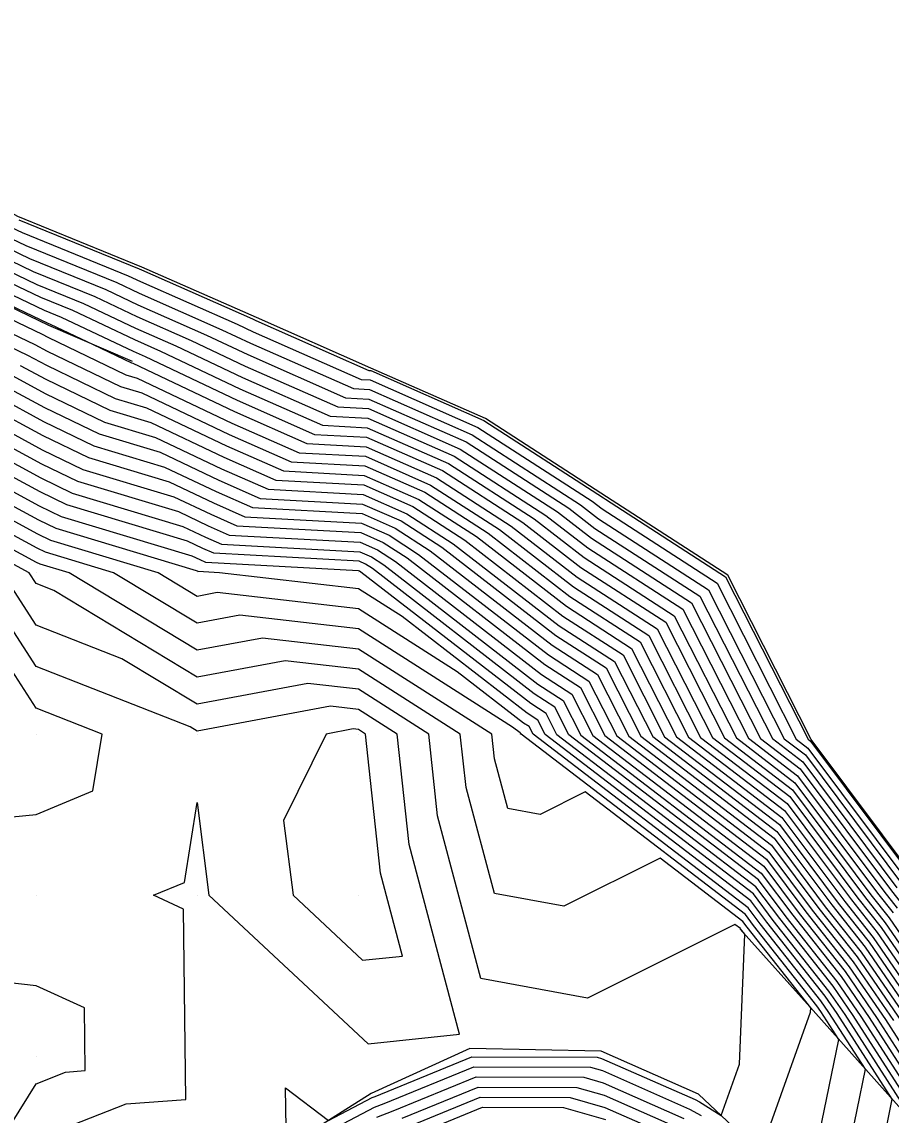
# Model space of a CAD drawing. Extents: x 2188792 to 2191981, y 386090 to 389710.
# Drawn here: x 2191369.4 to 2191423.3, y 389186.7 to 389254.5 of the extents above; entities that cross this region are included whole.
import ezdxf

# ---------------------------------------------------------------- set-up
doc = ezdxf.new("R2010")
doc.units = 0
for name, color, linetype in [('DTM Contours Major', 7, 'Continuous'), ('DTM Contours Minor', 7, 'Continuous'), ('Exist DTM QL2 LIDAR Elevation Point', 7, 'Continuous'), ('PH Exist DTM Breakline', 7, 'Continuous')]:
    doc.layers.add(name, color=color, linetype=linetype)

msp = doc.modelspace()

# ---------------------------------------------------------------- linework, layer by layer
at = {"layer": 'DTM Contours Major'}
for points in [[(2191368.361, 389241.904), (2191369.387, 389241.414), (2191375.945, 389238.743), (2191376.714, 389238.378), (2191382.722, 389235.728), (2191383.706, 389235.262), (2191390.412, 389232.304), (2191390.969, 389232.274), (2191397.658, 389229.324), (2191404.739, 389224.753), (2191405.36, 389224.273), (2191412.493, 389219.669), (2191417.411, 389209.999), (2191418.138, 389209.443), (2191424.465, 389200.979)], [(2191365.393, 389239.852), (2191370.52, 389237.402), (2191372.497, 389236.597), (2191376.337, 389234.776), (2191377.969, 389234.057), (2191382.885, 389231.724), (2191388.004, 389229.467), (2191390.788, 389229.315), (2191395.823, 389227.095), (2191401.152, 389223.655), (2191404.253, 389221.255), (2191409.844, 389217.646), (2191413.699, 389210.067), (2191417.331, 389207.291), (2191422.445, 389200.45), (2191423.417, 389199.216)], [(2191363.659, 389236.71), (2191369.712, 389233.823), (2191370.884, 389233.189), (2191375.152, 389231.132), (2191377.086, 389230.549), (2191382.064, 389228.187), (2191385.596, 389226.629), (2191390.608, 389226.357), (2191393.987, 389224.866), (2191397.564, 389222.557), (2191403.146, 389218.237), (2191407.195, 389215.624), (2191409.987, 389210.135), (2191416.524, 389205.138), (2191420.424, 389199.921), (2191422.175, 389197.7), (2191425.935, 389192.236)], [(2191367.431, 389230.571), (2191370.665, 389228.822), (2191373.485, 389227.463), (2191378.503, 389225.95), (2191381.244, 389224.65), (2191383.189, 389223.792), (2191390.428, 389223.398), (2191392.152, 389222.638), (2191393.977, 389221.459), (2191402.039, 389215.219), (2191404.546, 389213.601), (2191406.274, 389210.204), (2191415.717, 389202.985), (2191418.403, 389199.391), (2191420.932, 389196.184), (2191423.436, 389192.545)], [(2191424.62, 389187.135), (2191420.938, 389192.855), (2191419.69, 389194.668), (2191416.383, 389198.862), (2191414.91, 389200.832), (2191402.562, 389210.272), (2191401.897, 389211.579), (2191400.932, 389212.202), (2191390.39, 389220.361), (2191390.316, 389220.409), (2191390.247, 389220.439), (2191380.781, 389220.955), (2191380.423, 389221.112), (2191379.919, 389221.351), (2191371.818, 389223.794), (2191370.446, 389224.456), (2191365.15, 389227.32)], [(2191415.183, 389184.366), (2191418.303, 389193.051), (2191418.314, 389193.32), (2191414.362, 389198.332), (2191414.103, 389198.679), (2191408.956, 389202.614), (2191402.988, 389199.628), (2191398.678, 389200.421), (2191396.924, 389206.999), (2191396.565, 389210.315), (2191390.24, 389214.338), (2191385.696, 389214.858), (2191380.238, 389213.834), (2191371.336, 389219.217), (2191370.238, 389219.647), (2191369.807, 389220.315), (2191362.869, 389224.068)], [(2191387.395, 389185.136), (2191391.245, 389187.165), (2191391.83, 389187.387), (2191397.405, 389189.671), (2191404.641, 389189.647), (2191405.38, 389189.435), (2191410.791, 389187.054), (2191411.513, 389186.651)]]:
    msp.add_lwpolyline(points, dxfattribs=at)
at = {"layer": 'DTM Contours Minor'}
for points in [[(2191369.16, 389242.216), (2191376.635, 389239.172), (2191376.789, 389239.099), (2191383.672, 389236.063), (2191383.87, 389235.969), (2191390.893, 389232.872), (2191391.005, 389232.866), (2191398.025, 389229.77), (2191405.457, 389224.973), (2191405.581, 389224.877), (2191413.023, 389220.073), (2191418.154, 389209.985), (2191418.3, 389209.874), (2191424.869, 389201.085)], [(2191367.767, 389241.494), (2191369.614, 389240.612), (2191375.255, 389238.314), (2191376.638, 389237.658), (2191381.771, 389235.394), (2191383.541, 389234.554), (2191389.93, 389231.737), (2191390.933, 389231.682), (2191397.291, 389228.878), (2191404.022, 389224.534), (2191405.138, 389223.669), (2191411.963, 389219.264), (2191416.669, 389210.013), (2191417.977, 389209.013), (2191424.061, 389200.873)], [(2191367.174, 389241.083), (2191369.84, 389239.809), (2191374.566, 389237.884), (2191376.563, 389236.937), (2191380.821, 389235.06), (2191383.377, 389233.847), (2191389.449, 389231.169), (2191390.897, 389231.09), (2191396.924, 389228.432), (2191403.304, 389224.314), (2191404.917, 389223.066), (2191411.434, 389218.86), (2191415.927, 389210.026), (2191417.816, 389208.582), (2191423.657, 389200.768)], [(2191365.986, 389240.263), (2191370.293, 389238.205), (2191373.186, 389237.026), (2191376.413, 389235.497), (2191378.919, 389234.391), (2191383.049, 389232.432), (2191388.486, 389230.034), (2191390.825, 389229.907), (2191396.19, 389227.541), (2191401.869, 389223.875), (2191404.474, 389221.859), (2191410.374, 389218.051), (2191414.442, 389210.054), (2191417.493, 389207.721), (2191422.849, 389200.556), (2191423.666, 389199.52)], [(2191366.58, 389240.673), (2191370.067, 389239.007), (2191373.876, 389237.455), (2191376.488, 389236.217), (2191379.87, 389234.725), (2191383.213, 389233.139), (2191388.967, 389230.602), (2191390.861, 389230.499), (2191396.557, 389227.987), (2191402.587, 389224.095), (2191404.696, 389222.462), (2191410.904, 389218.455), (2191415.184, 389210.04), (2191417.654, 389208.152), (2191423.253, 389200.662), (2191423.914, 389199.823)], [(2191364.799, 389239.442), (2191370.746, 389236.6), (2191371.807, 389236.168), (2191376.262, 389234.056), (2191377.018, 389233.722), (2191382.721, 389231.017), (2191387.522, 389228.899), (2191390.752, 389228.724), (2191395.456, 389226.649), (2191400.434, 389223.436), (2191404.032, 389220.652), (2191409.314, 389217.242), (2191412.957, 389210.081), (2191417.17, 389206.86), (2191422.04, 389200.344), (2191423.169, 389198.913), (2191427.934, 389191.989)], [(2191364.206, 389239.032), (2191370.973, 389235.798), (2191371.118, 389235.739), (2191373.79, 389234.472), (2191376.152, 389233.334), (2191376.236, 389233.308), (2191382.557, 389230.309), (2191387.041, 389228.332), (2191390.716, 389228.132), (2191395.088, 389226.204), (2191399.717, 389223.216), (2191403.81, 389220.048), (2191408.784, 389216.837), (2191412.214, 389210.095), (2191417.008, 389206.429), (2191421.636, 389200.238), (2191422.92, 389198.61), (2191427.435, 389192.051)], [(2191363.989, 389238.288), (2191370.625, 389235.124), (2191370.972, 389234.936), (2191375.818, 389232.6), (2191376.519, 389232.388), (2191382.393, 389229.602), (2191386.559, 389227.764), (2191390.68, 389227.54), (2191394.721, 389225.758), (2191398.999, 389222.997), (2191403.589, 389219.444), (2191408.255, 389216.433), (2191411.472, 389210.108), (2191416.847, 389205.999), (2191421.232, 389200.132), (2191422.672, 389198.307), (2191426.935, 389192.112)], [(2191363.824, 389237.499), (2191370.168, 389234.473), (2191370.928, 389234.062), (2191375.485, 389231.866), (2191376.803, 389231.469), (2191382.229, 389228.895), (2191386.078, 389227.197), (2191390.644, 389226.948), (2191394.354, 389225.312), (2191398.282, 389222.777), (2191403.367, 389218.841), (2191407.725, 389216.028), (2191410.729, 389210.122), (2191416.685, 389205.568), (2191420.828, 389200.026), (2191422.423, 389198.003), (2191426.435, 389192.174)], [(2191369.256, 389233.173), (2191370.84, 389232.316), (2191374.818, 389230.398), (2191377.369, 389229.629), (2191381.9, 389227.48), (2191385.115, 389226.062), (2191390.572, 389225.765), (2191393.62, 389224.421), (2191396.847, 389222.338), (2191402.925, 389217.634), (2191406.665, 389215.219), (2191409.244, 389210.149), (2191416.363, 389204.707), (2191420.02, 389199.815), (2191421.926, 389197.397), (2191425.436, 389192.298)], [(2191368.8, 389232.522), (2191370.796, 389231.442), (2191374.485, 389229.664), (2191377.653, 389228.709), (2191381.736, 389226.772), (2191384.633, 389225.494), (2191390.536, 389225.173), (2191393.253, 389223.975), (2191396.13, 389222.118), (2191402.703, 389217.03), (2191406.135, 389214.815), (2191408.502, 389210.163), (2191416.201, 389204.277), (2191419.616, 389199.709), (2191421.678, 389197.094), (2191424.936, 389192.36)], [(2191368.343, 389231.872), (2191370.753, 389230.569), (2191374.152, 389228.931), (2191377.936, 389227.79), (2191381.572, 389226.065), (2191384.152, 389224.927), (2191390.5, 389224.581), (2191392.886, 389223.529), (2191395.412, 389221.899), (2191402.482, 389216.427), (2191405.606, 389214.41), (2191407.759, 389210.176), (2191416.04, 389203.846), (2191419.212, 389199.603), (2191421.429, 389196.79), (2191424.436, 389192.422)], [(2191367.887, 389231.222), (2191370.709, 389229.696), (2191373.818, 389228.197), (2191378.219, 389226.87), (2191381.408, 389225.357), (2191383.67, 389224.36), (2191390.464, 389223.99), (2191392.519, 389223.083), (2191394.695, 389221.679), (2191402.261, 389215.823), (2191405.076, 389214.006), (2191407.017, 389210.19), (2191415.878, 389203.416), (2191418.807, 389199.497), (2191421.181, 389196.487), (2191423.936, 389192.484)], [(2191366.519, 389229.271), (2191370.577, 389227.076), (2191372.818, 389225.995), (2191379.069, 389224.111), (2191380.916, 389223.235), (2191382.226, 389222.657), (2191390.355, 389222.215), (2191391.418, 389221.746), (2191392.542, 389221.02), (2191401.597, 389214.012), (2191403.486, 389212.793), (2191404.789, 389210.231), (2191415.394, 389202.124), (2191417.595, 389199.179), (2191420.435, 389195.577), (2191422.437, 389192.669), (2191425.6, 389187.757)], [(2191366.975, 389229.921), (2191370.621, 389227.949), (2191373.151, 389226.729), (2191378.786, 389225.03), (2191381.08, 389223.942), (2191382.707, 389223.225), (2191390.391, 389222.806), (2191391.785, 389222.192), (2191393.26, 389221.24), (2191401.818, 389214.616), (2191404.016, 389213.197), (2191405.532, 389210.217), (2191415.555, 389202.554), (2191417.999, 389199.285), (2191420.684, 389195.881), (2191422.937, 389192.607), (2191425.926, 389187.964)], [(2191366.062, 389228.62), (2191370.533, 389226.202), (2191372.485, 389225.262), (2191379.353, 389223.191), (2191380.752, 389222.527), (2191381.744, 389222.09), (2191390.319, 389221.623), (2191391.051, 389221.3), (2191391.825, 389220.801), (2191401.375, 389213.409), (2191402.956, 389212.388), (2191404.047, 389210.245), (2191415.233, 389201.693), (2191417.191, 389199.073), (2191420.187, 389195.274), (2191421.937, 389192.731), (2191425.273, 389187.549)], [(2191424.947, 389187.342), (2191421.437, 389192.793), (2191419.938, 389194.971), (2191416.787, 389198.968), (2191415.071, 389201.263), (2191403.304, 389210.258), (2191402.427, 389211.984), (2191401.154, 389212.805), (2191391.107, 389220.581), (2191390.683, 389220.855), (2191390.283, 389221.031), (2191381.262, 389221.522), (2191380.587, 389221.82), (2191379.636, 389222.271), (2191372.151, 389224.528), (2191370.489, 389225.329), (2191365.606, 389227.97)], [(2191424.294, 389186.927), (2191420.438, 389192.917), (2191419.441, 389194.364), (2191415.979, 389198.756), (2191414.748, 389200.402), (2191401.819, 389210.285), (2191401.367, 389211.175), (2191400.711, 389211.598), (2191392.95, 389217.605), (2191390.24, 389219.329), (2191381.618, 389220.315), (2191380.299, 389220.387), (2191380.259, 389220.405), (2191380.203, 389220.432), (2191371.485, 389223.06), (2191370.402, 389223.582), (2191364.694, 389226.669)], [(2191422.876, 389185.296), (2191423.361, 389187.661), (2191419.938, 389192.978), (2191419.193, 389194.061), (2191415.574, 389198.65), (2191414.587, 389199.971), (2191401.077, 389210.299), (2191400.837, 389210.77), (2191400.49, 389210.994), (2191396.378, 389214.177), (2191390.24, 389218.081), (2191381.469, 389219.085), (2191380.238, 389218.854), (2191377.821, 389220.315), (2191371.151, 389222.326), (2191370.358, 389222.709), (2191364.238, 389226.019)], [(2191420.158, 389181.967), (2191421.707, 389189.516), (2191419.438, 389193.04), (2191418.944, 389193.758), (2191415.17, 389198.544), (2191414.425, 389199.541), (2191400.334, 389210.313), (2191400.307, 389210.366), (2191400.268, 389210.391), (2191399.807, 389210.748), (2191390.24, 389216.833), (2191382.878, 389217.676), (2191380.238, 389217.18), (2191375.054, 389220.315), (2191370.818, 389221.593), (2191370.314, 389221.835), (2191363.781, 389225.369)], [(2191418.853, 389185.526), (2191420.053, 389191.371), (2191418.938, 389193.102), (2191418.696, 389193.455), (2191414.766, 389198.438), (2191414.264, 389199.11), (2191404.304, 389206.724), (2191401.521, 389205.332), (2191399.512, 389205.702), (2191398.694, 389208.768), (2191398.527, 389210.315), (2191390.24, 389215.586), (2191384.287, 389216.267), (2191380.238, 389215.507), (2191372.287, 389220.315), (2191370.484, 389220.859), (2191370.27, 389220.962), (2191363.325, 389224.718)], [(2191364.711, 389204.788), (2191370.238, 389205.33), (2191373.77, 389206.782), (2191374.333, 389210.315), (2191370.238, 389211.917), (2191364.831, 389220.315)], [(2191370.238, 389185.178), (2191375.821, 389187.379), (2191379.524, 389187.651), (2191379.385, 389199.46), (2191377.529, 389200.313), (2191379.449, 389201.103), (2191380.238, 389206.058), (2191380.964, 389200.313), (2191390.842, 389191.092), (2191396.523, 389191.688), (2191393.385, 389203.459), (2191392.642, 389210.315), (2191390.24, 389211.842), (2191388.514, 389212.04), (2191380.238, 389210.487), (2191379.802, 389210.751), (2191370.238, 389214.494), (2191366.49, 389220.315)], [(2191385.757, 389185.865), (2191385.727, 389188.363), (2191388.385, 389186.345), (2191391.101, 389187.776), (2191391.271, 389187.84), (2191397.271, 389190.298), (2191405.059, 389190.272), (2191405.33, 389190.195), (2191411.144, 389187.636), (2191411.408, 389187.489), (2191412.751, 389186.653), (2191413.893, 389189.83), (2191414.214, 389197.902), (2191413.958, 389198.226), (2191413.941, 389198.249), (2191413.608, 389198.504), (2191404.455, 389193.924), (2191397.845, 389195.14), (2191395.155, 389205.229), (2191394.603, 389210.315), (2191390.24, 389213.09), (2191387.105, 389213.449), (2191380.238, 389212.16), (2191375.569, 389214.984), (2191370.238, 389217.07), (2191368.148, 389220.315)], [(2191390.24, 389210.595), (2191389.923, 389210.631), (2191388.238, 389210.315), (2191385.597, 389204.956), (2191386.184, 389200.313), (2191390.503, 389196.281), (2191392.987, 389196.542), (2191391.615, 389201.689), (2191390.68, 389210.315), (2191390.24, 389210.595)], [(2191365.046, 389180.312), (2191370.238, 389188.624), (2191372.074, 389189.348), (2191373.292, 389189.437), (2191373.246, 389193.321), (2191370.238, 389194.704), (2191365.305, 389195.245)], [(2191391.389, 389186.553), (2191392.389, 389186.934), (2191397.539, 389189.043), (2191404.223, 389189.021), (2191405.431, 389188.675), (2191410.438, 389186.472)], [(2191392.948, 389186.481), (2191397.673, 389188.416), (2191403.804, 389188.395), (2191405.481, 389187.915), (2191410.084, 389185.889)], [(2191393.508, 389186.028), (2191397.806, 389187.788), (2191403.386, 389187.77), (2191405.532, 389187.156), (2191409.731, 389185.307)], [(2191394.067, 389185.575), (2191397.94, 389187.161), (2191402.967, 389187.144), (2191405.582, 389186.396)]]:
    msp.add_lwpolyline(points, dxfattribs=at)
at = {"layer": 'Exist DTM QL2 LIDAR Elevation Point'}
for p, q in [((2191370.238, 389220.315), (2191370.238, 389220.315)), ((2191380.238, 389220.315), (2191380.238, 389220.315)), ((2191390.24, 389220.315), (2191390.24, 389220.315)), ((2191370.238, 389210.315), (2191370.238, 389210.315)), ((2191380.238, 389210.315), (2191380.238, 389210.315)), ((2191390.24, 389210.315), (2191390.24, 389210.315)), ((2191400.24, 389210.315), (2191400.24, 389210.315)), ((2191370.238, 389200.313), (2191370.238, 389200.313)), ((2191380.238, 389200.313), (2191380.238, 389200.313)), ((2191390.24, 389200.313), (2191390.24, 389200.313)), ((2191370.238, 389190.313), (2191370.238, 389190.313))]:
    msp.add_line(p, q, dxfattribs=at)
at = {"layer": 'PH Exist DTM Breakline'}
for points in [[(2191424.971, 389201.112), (2191418.34, 389209.982), (2191413.156, 389220.175), (2191405.637, 389225.028), (2191398.117, 389229.881), (2191391.014, 389233.014), (2191383.911, 389236.147), (2191376.808, 389239.279), (2191369.104, 389242.417), (2191357.952, 389248.519), (2191350.488, 389249.935), (2191343.023, 389251.351), (2191333.58, 389252.446), (2191323.934, 389253.467), (2191314.287, 389254.487), (2191305.34, 389254.179), (2191296.394, 389253.872), (2191284.843, 389249.494), (2191275.57, 389244.621), (2191271.053, 389243.283), (2191265.073, 389243.218)], [(2191364.134, 389238.982), (2191371.009, 389235.671), (2191376.197, 389233.434)], [(2191413.93, 389198.219), (2191418.456, 389193.162), (2191424.116, 389186.815)], [(2191419.105, 389180.679), (2191411.348, 389187.972), (2191405.301, 389190.633), (2191397.162, 389190.812), (2191391.042, 389188.026), (2191387.044, 389185.496), (2191384.607, 389182.764), (2191383.134, 389178.73), (2191382.591, 389174.187), (2191383.884, 389169.365), (2191384.85, 389166.816), (2191386.882, 389164.223)]]:
    msp.add_lwpolyline(points, dxfattribs=at)

doc.saveas('drawing.dxf')
